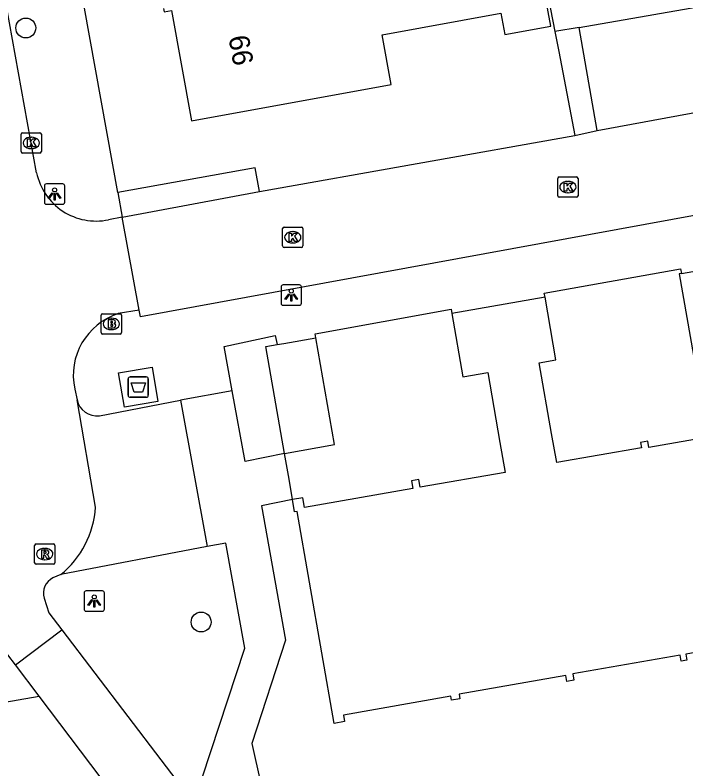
# Model space of a CAD drawing. Extents: x 157793 to 159380, y 380882 to 382313.
# Drawn here: x 158511.33 to 158544.27, y 381373.42 to 381410.46 of the extents above; entities that cross this region are included whole.
import ezdxf

# ---------------------------------------------------------------- set-up
doc = ezdxf.new("R2010")
doc.units = 0
for name, color, linetype in [('IMGEO_Afval_apart_plaats', 7, 'Continuous'), ('IMGEO_Boom', 7, 'Continuous'), ('IMGEO_Brandkraan', 7, 'Continuous'), ('IMGEO_Fietspad_open', 7, 'Continuous'), ('IMGEO_Kolk', 7, 'Continuous'), ('IMGEO_Lichtpunt', 7, 'Continuous'), ('IMGEO_Pand', 7, 'Continuous'), ('IMGEO_Pand_nummerreeks', 7, 'Continuous'), ('IMGEO_Parkeervlak_open', 7, 'Continuous'), ('IMGEO_Rijbaan_lokaal_open', 7, 'Continuous'), ('IMGEO_Rioolput', 7, 'Continuous'), ('IMGEO_Voetpad_gesloten', 7, 'Continuous'), ('IMGEO_Voetpad_open', 7, 'Continuous')]:
    doc.layers.add(name, color=color, linetype=linetype)

msp = doc.modelspace()

# ---------------------------------------------------------------- linework, layer by layer
at = {"layer": 'IMGEO_Afval_apart_plaats'}
for p, q in [((158516.882, 381391.778), (158516.882, 381392.578)), ((158516.882, 381392.578), (158516.882, 381391.778)), ((158516.982, 381392.678), (158517.772, 381392.678)), ((158517.772, 381392.678), (158516.982, 381392.678)), ((158517.872, 381392.578), (158517.872, 381391.778)), ((158517.872, 381391.778), (158517.872, 381392.578)), ((158517.772, 381391.678), (158516.982, 381391.678)), ((158516.982, 381391.678), (158517.772, 381391.678))]:
    msp.add_line(p, q, dxfattribs=at)
msp.add_lwpolyline([(158517.025, 381392.392), (158517.729, 381392.392), (158517.58, 381391.922), (158517.174, 381391.922), (158517.025, 381392.392)], dxfattribs=at)
for centre, start, end in [((158516.982, 381392.578), 90, 180), ((158516.982, 381392.578), 90, 180), ((158517.772, 381392.578), 0, 90), ((158517.772, 381392.578), 360, 90), ((158516.982, 381391.778), 180, 270), ((158516.982, 381391.778), 180, 270), ((158517.772, 381391.778), 270, 0), ((158517.772, 381391.778), 270, 0)]:
    msp.add_arc(centre, 0.1, start, end, dxfattribs=at)
at = {"layer": 'IMGEO_Boom'}
for centre in [(158511.856, 381409.823), (158520.465, 381380.635)]:
    msp.add_circle(centre, 0.489, dxfattribs=at)
at = {"layer": 'IMGEO_Brandkraan'}
for p, q in [((158515.63, 381395.785), (158516.482, 381395.785)), ((158515.555, 381394.859), (158515.555, 381395.711)), ((158516.043, 381395.565), (158516.068, 381395.565)), ((158516.556, 381395.711), (158516.556, 381394.859)), ((158516.482, 381394.785), (158515.63, 381394.785)), ((158516.066, 381395.005), (158516.041, 381395.005))]:
    msp.add_line(p, q, dxfattribs=at)
for points in [[(158515.63, 381395.785), (158516.482, 381395.785)], [(158515.555, 381394.859), (158515.555, 381395.711)], [(158515.903, 381395.485), (158515.903, 381395.085), (158516.116, 381395.085)], [(158516.134, 381395.485), (158515.903, 381395.485)], [(158516.082, 381395.404), (158516.028, 381395.404), (158516.028, 381395.328)], [(158516.556, 381395.711), (158516.556, 381394.859)], [(158516.028, 381395.328), (158516.081, 381395.328)], [(158516.09, 381395.252), (158516.028, 381395.252), (158516.028, 381395.171)], [(158516.028, 381395.171), (158516.09, 381395.171)], [(158516.482, 381394.785), (158515.63, 381394.785)]]:
    msp.add_lwpolyline(points, dxfattribs=at)
for centre, radius, start, end in [((158515.632, 381395.709), 0.0765, 91.552, 178.448), ((158515.632, 381395.709), 0.0765, 91.552, 178.448), ((158516.48, 381395.709), 0.0765, 1.552, 88.448), ((158516.48, 381395.709), 0.0765, 1.552, 88.448), ((158516.083, 381395.366), 0.0379, 267.8285, 90.9355), ((158516.138, 381395.34), 0.145, 59.4692, 91.5367), ((158516.163, 381395.387), 0.0922, 285.5137, 58.1501), ((158516.091, 381395.211), 0.0404, 269.8759, 90.5077), ((158516.122, 381395.336), 0.251, 268.6676, 293.5347), ((158516.168, 381395.195), 0.105, 301.3115, 78.989), ((158515.632, 381394.861), 0.0765, 181.552, 268.448), ((158515.632, 381394.861), 0.0765, 181.552, 268.448), ((158516.48, 381394.861), 0.0765, 271.552, 358.448), ((158516.48, 381394.861), 0.0765, 271.552, 358.448)]:
    msp.add_arc(centre, radius, start, end, dxfattribs=at)
for centre, major_axis, ratio, start_param, end_param in [((158516.042, 381395.285), (-0.387, 0.002), 0.722429, 4.712389, 7.853982), ((158516.067, 381395.285), (-0.39, 0.002), 0.717154, 1.570796, 4.712389)]:
    msp.add_ellipse(centre, major_axis=major_axis, ratio=ratio, start_param=start_param, end_param=end_param, dxfattribs=at)
at = {"layer": 'IMGEO_Fietspad_open'}
for points in [[(158513.621, 381380.251), (158520.104, 381371.739)], [(158512.514, 381376.986), (158511.348, 381378.54)], [(158515.564, 381372.958), (158512.514, 381376.986)]]:
    msp.add_lwpolyline(points, dxfattribs=at)
at = {"layer": 'IMGEO_Kolk'}
for p, q in [((158511.698, 381404.675), (158512.55, 381404.675)), ((158511.623, 381403.749), (158511.623, 381404.601)), ((158512.111, 381404.455), (158512.136, 381404.455)), ((158512.624, 381404.601), (158512.624, 381403.749)), ((158512.55, 381403.675), (158511.698, 381403.675)), ((158512.134, 381403.895), (158512.109, 381403.895)), ((158537.975, 381401.579), (158537.975, 381402.431)), ((158538.05, 381402.505), (158538.902, 381402.505)), ((158538.976, 381402.431), (158538.976, 381401.579)), ((158538.463, 381402.285), (158538.488, 381402.285)), ((158538.486, 381401.725), (158538.461, 381401.725)), ((158538.902, 381401.505), (158538.05, 381401.505)), ((158524.466, 381399.112), (158524.466, 381399.964)), ((158524.541, 381400.038), (158525.393, 381400.038)), ((158525.467, 381399.964), (158525.467, 381399.112)), ((158524.954, 381399.818), (158524.979, 381399.818)), ((158524.977, 381399.258), (158524.952, 381399.258)), ((158525.393, 381399.038), (158524.541, 381399.038))]:
    msp.add_line(p, q, dxfattribs=at)
for points in [[(158511.698, 381404.675), (158512.55, 381404.675)], [(158511.623, 381403.749), (158511.623, 381404.601)], [(158511.944, 381404.375), (158512.067, 381404.375), (158512.067, 381404.224), (158512.197, 381404.375), (158512.361, 381404.375), (158512.215, 381404.224), (158512.368, 381403.975), (158512.216, 381403.975), (158512.131, 381404.139), (158512.067, 381404.072), (158512.067, 381403.975), (158511.944, 381403.975), (158511.944, 381404.375)], [(158512.624, 381404.601), (158512.624, 381403.749)], [(158512.55, 381403.675), (158511.698, 381403.675)], [(158537.975, 381401.579), (158537.975, 381402.431)], [(158538.05, 381402.505), (158538.902, 381402.505)], [(158538.976, 381402.431), (158538.976, 381401.579)], [(158538.296, 381402.205), (158538.419, 381402.205), (158538.419, 381402.054), (158538.549, 381402.205), (158538.713, 381402.205), (158538.567, 381402.054), (158538.72, 381401.805), (158538.568, 381401.805), (158538.483, 381401.969), (158538.419, 381401.902), (158538.419, 381401.805), (158538.296, 381401.805), (158538.296, 381402.205)], [(158538.902, 381401.505), (158538.05, 381401.505)], [(158524.466, 381399.112), (158524.466, 381399.964)], [(158524.541, 381400.038), (158525.393, 381400.038)], [(158525.467, 381399.964), (158525.467, 381399.112)], [(158524.787, 381399.738), (158524.91, 381399.738), (158524.91, 381399.587), (158525.04, 381399.738), (158525.204, 381399.738), (158525.058, 381399.587), (158525.211, 381399.338), (158525.059, 381399.338), (158524.974, 381399.502), (158524.91, 381399.435), (158524.91, 381399.338), (158524.787, 381399.338), (158524.787, 381399.738)], [(158525.393, 381399.038), (158524.541, 381399.038)]]:
    msp.add_lwpolyline(points, dxfattribs=at)
for centre, start, end in [((158511.7, 381404.599), 91.552, 178.448), ((158511.7, 381404.599), 91.552, 178.448), ((158512.548, 381404.599), 1.552, 88.448), ((158512.548, 381404.599), 1.552, 88.448), ((158511.7, 381403.751), 181.552, 268.448), ((158511.7, 381403.751), 181.552, 268.448), ((158512.548, 381403.751), 271.552, 358.448), ((158512.548, 381403.751), 271.552, 358.448), ((158538.052, 381402.429), 91.552, 178.448), ((158538.052, 381402.429), 91.552, 178.448), ((158538.9, 381402.429), 1.552, 88.448), ((158538.9, 381402.429), 1.552, 88.448), ((158538.052, 381401.581), 181.552, 268.448), ((158538.052, 381401.581), 181.552, 268.448), ((158538.9, 381401.581), 271.552, 358.448), ((158538.9, 381401.581), 271.552, 358.448), ((158524.543, 381399.962), 91.552, 178.448), ((158524.543, 381399.962), 91.552, 178.448), ((158525.391, 381399.962), 1.552, 88.448), ((158525.391, 381399.962), 1.552, 88.448), ((158524.543, 381399.114), 181.552, 268.448), ((158524.543, 381399.114), 181.552, 268.448), ((158525.391, 381399.114), 271.552, 358.448), ((158525.391, 381399.114), 271.552, 358.448)]:
    msp.add_arc(centre, 0.0765, start, end, dxfattribs=at)
for centre, major_axis, ratio, start_param, end_param in [((158512.11, 381404.175), (-0.387, 0.002), 0.722429, 4.712389, 7.853982), ((158512.135, 381404.175), (-0.39, 0.002), 0.717154, 1.570796, 4.712389), ((158538.462, 381402.005), (-0.387, 0.002), 0.722429, 4.712389, 7.853982), ((158538.487, 381402.005), (-0.39, 0.002), 0.717154, 1.570796, 4.712389), ((158524.953, 381399.538), (-0.387, 0.002), 0.722429, 4.712389, 7.853982), ((158524.978, 381399.538), (-0.39, 0.002), 0.717154, 1.570796, 4.712389)]:
    msp.add_ellipse(centre, major_axis=major_axis, ratio=ratio, start_param=start_param, end_param=end_param, dxfattribs=at)
at = {"layer": 'IMGEO_Lichtpunt'}
for p, q in [((158512.771, 381402.066), (158512.771, 381401.259)), ((158512.771, 381402.066), (158512.771, 381401.259)), ((158513.673, 381402.161), (158512.865, 381402.161)), ((158513.673, 381402.161), (158512.865, 381402.161)), ((158513.767, 381401.259), (158513.767, 381402.066)), ((158513.767, 381401.259), (158513.767, 381402.066)), ((158512.865, 381401.165), (158513.673, 381401.165)), ((158512.865, 381401.165), (158513.673, 381401.165)), ((158524.395, 381397.101), (158524.395, 381396.294)), ((158524.395, 381397.101), (158524.395, 381396.294)), ((158525.297, 381397.196), (158524.489, 381397.196)), ((158525.297, 381397.196), (158524.489, 381397.196)), ((158525.391, 381396.294), (158525.391, 381397.101)), ((158525.391, 381396.294), (158525.391, 381397.101)), ((158524.489, 381396.2), (158525.297, 381396.2)), ((158524.489, 381396.2), (158525.297, 381396.2)), ((158514.72, 381382.07), (158514.72, 381381.263)), ((158514.72, 381382.07), (158514.72, 381381.263)), ((158515.622, 381382.165), (158514.814, 381382.165)), ((158515.622, 381382.165), (158514.814, 381382.165)), ((158515.716, 381381.263), (158515.716, 381382.07)), ((158515.716, 381381.263), (158515.716, 381382.07)), ((158514.814, 381381.169), (158515.622, 381381.169)), ((158514.814, 381381.169), (158515.622, 381381.169))]:
    msp.add_line(p, q, dxfattribs=at)
for points in [[(158513.145, 381401.73), (158513.184, 381401.702), (158512.996, 381401.44), (158512.958, 381401.467), (158513.145, 381401.73)], [(158513.357, 381401.702), (158513.395, 381401.729), (158513.582, 381401.467), (158513.543, 381401.439), (158513.357, 381401.702)], [(158513.247, 381401.682), (158513.294, 381401.682), (158513.294, 381401.36), (158513.247, 381401.36), (158513.247, 381401.682)], [(158524.769, 381396.765), (158524.808, 381396.737), (158524.62, 381396.475), (158524.582, 381396.502), (158524.769, 381396.765)], [(158524.871, 381396.717), (158524.918, 381396.717), (158524.918, 381396.395), (158524.871, 381396.395), (158524.871, 381396.717)], [(158524.981, 381396.737), (158525.019, 381396.764), (158525.206, 381396.502), (158525.167, 381396.474), (158524.981, 381396.737)], [(158515.094, 381381.734), (158515.133, 381381.706), (158514.945, 381381.444), (158514.907, 381381.471), (158515.094, 381381.734)], [(158515.196, 381381.686), (158515.243, 381381.686), (158515.243, 381381.364), (158515.196, 381381.364), (158515.196, 381381.686)], [(158515.306, 381381.706), (158515.344, 381381.733), (158515.531, 381381.471), (158515.492, 381381.443), (158515.306, 381381.706)]]:
    msp.add_lwpolyline(points, dxfattribs=at)
for centre in [(158513.27, 381401.864), (158524.894, 381396.899), (158515.219, 381381.868)]:
    msp.add_circle(centre, 0.0994, dxfattribs=at)
for centre, start, end in [((158512.865, 381402.066), 90, 180), ((158512.865, 381402.066), 90, 180), ((158513.673, 381402.066), 0, 90), ((158513.673, 381402.066), 0, 90), ((158512.865, 381401.259), 180, 270), ((158512.865, 381401.259), 180, 270), ((158513.673, 381401.259), 270, 0), ((158513.673, 381401.259), 270, 360), ((158524.489, 381397.101), 90, 180), ((158524.489, 381397.101), 90, 180), ((158525.297, 381397.101), 0, 90), ((158525.297, 381397.101), 0, 90), ((158524.489, 381396.294), 180, 270), ((158524.489, 381396.294), 180, 270), ((158525.297, 381396.294), 270, 0), ((158525.297, 381396.294), 270, 360), ((158514.814, 381382.07), 90, 180), ((158514.814, 381382.07), 90, 180), ((158515.622, 381382.07), 0, 90), ((158515.622, 381382.07), 0, 90), ((158514.814, 381381.263), 180, 270), ((158514.814, 381381.263), 180, 270), ((158515.622, 381381.263), 270, 0), ((158515.622, 381381.263), 270, 360)]:
    msp.add_arc(centre, 0.0946, start, end, dxfattribs=at)
at = {"layer": 'IMGEO_Pand'}
for points in [[(158518.624, 381410.787), (158518.655, 381410.615), (158519.005, 381410.678), (158519.987, 381405.262), (158529.795, 381407.04), (158529.351, 381409.49), (158535.191, 381410.549), (158535.381, 381409.501), (158537.64, 381409.911), (158537.382, 381411.336)], [(158544.052, 381397.765), (158546.558, 381398.202), (158547.47, 381392.974)], [(158544.052, 381397.765), (158543.942, 381397.746), (158544.854, 381392.517), (158547.47, 381392.974)], [(158537.353, 381396.594), (158532.782, 381395.797)], [(158547.704, 381391.652), (158547.963, 381390.17), (158542.45, 381389.208), (158542.395, 381389.525), (158542.037, 381389.463), (158542.084, 381389.198), (158537.925, 381388.472), (158537.676, 381389.902), (158537.069, 381393.378), (158537.889, 381393.521), (158537.353, 381396.594)], [(158532.782, 381395.797), (158533.325, 381392.687), (158534.541, 381392.899), (158535.141, 381389.46), (158535.398, 381387.984), (158531.229, 381387.257), (158531.163, 381387.634), (158530.789, 381387.569), (158530.855, 381387.19), (158525.54, 381386.263), (158525.456, 381386.741), (158524.951, 381386.653)], [(158524.197, 381394.27), (158524.523, 381394.327), (158526.101, 381394.602)], [(158524.554, 381388.922), (158527.017, 381389.351), (158526.101, 381394.602)], [(158524.554, 381388.922), (158523.638, 381394.173), (158524.197, 381394.27)], [(158549.502, 381379.962), (158544.271, 381379.049), (158544.323, 381378.753), (158544.045, 381378.705), (158543.992, 381379.004), (158538.711, 381378.083), (158538.765, 381377.771), (158538.426, 381377.712), (158538.374, 381378.01), (158533.134, 381377.096), (158533.174, 381376.865), (158532.763, 381376.794), (158532.73, 381376.987), (158527.454, 381376.066), (158527.51, 381375.744), (158526.992, 381375.654), (158525.176, 381386.066), (158525.057, 381386.045), (158524.951, 381386.653)]]:
    msp.add_lwpolyline(points, dxfattribs=at)
at = {"layer": 'IMGEO_Parkeervlak_open'}
msp.add_lwpolyline([(158520.755, 381384.339), (158513.579, 381382.967)], dxfattribs=at)
at = {"layer": 'IMGEO_Rijbaan_lokaal_open'}
for points in [[(158512.388, 381402.713), (158509.868, 381416.643)], [(158539.91, 381404.79), (158547.282, 381406.149), (158546.371, 381411.131)], [(158538.823, 381404.544), (158539.91, 381404.79)], [(158523.338, 381401.784), (158538.823, 381404.544)], [(158516.587, 381400.525), (158523.338, 381401.784)], [(158547.904, 381398.655), (158547.464, 381401.115), (158517.488, 381395.631), (158517.422, 381395.955)], [(158516.587, 381400.525), (158515.911, 381400.399)], [(158517.422, 381395.955), (158516.587, 381400.525)], [(158517.422, 381395.955), (158516.398, 381395.786)], [(158514.256, 381392.081), (158514.371, 381391.558)], [(158515.282, 381386.275), (158514.371, 381391.558)], [(158513.579, 381382.967), (158513.19, 381382.813)], [(158512.75, 381381.808), (158512.985, 381381.086), (158513.621, 381380.251)], [(158511.348, 381378.54), (158513.621, 381380.251)], [(158511.348, 381378.54), (158510.596, 381379.519)]]:
    msp.add_lwpolyline(points, dxfattribs=at)
for centre, radius, start, end in [((158515.306, 381403.316), 2.979, 191.6815, 281.7226), ((158517.377, 381392.749), 3.191, 107.8575, 192.0749), ((158510.621, 381386.582), 4.671, 309.291, 356.229), ((158513.584, 381382.042), 0.866, 117.0518, 195.6595)]:
    msp.add_arc(centre, radius, start, end, dxfattribs=at)
at = {"layer": 'IMGEO_Rioolput'}
for p, q in [((158512.286, 381383.548), (158512.286, 381384.4)), ((158512.361, 381384.474), (158513.213, 381384.474)), ((158513.287, 381384.4), (158513.287, 381383.548)), ((158512.774, 381384.254), (158512.799, 381384.254)), ((158512.797, 381383.694), (158512.772, 381383.694)), ((158513.213, 381383.474), (158512.361, 381383.474))]:
    msp.add_line(p, q, dxfattribs=at)
for points in [[(158512.286, 381383.548), (158512.286, 381384.4)], [(158512.361, 381384.474), (158513.213, 381384.474)], [(158513.287, 381384.4), (158513.287, 381383.548)], [(158512.875, 381384.172), (158512.623, 381384.174), (158512.623, 381383.774)], [(158512.623, 381383.774), (158512.747, 381383.774), (158512.747, 381383.936), (158512.758, 381383.936)], [(158512.801, 381384.093), (158512.747, 381384.093), (158512.747, 381384.012)], [(158512.747, 381384.012), (158512.799, 381384.012)], [(158512.805, 381383.907), (158512.876, 381383.774), (158513.016, 381383.774), (158512.951, 381383.9)], [(158513.213, 381383.474), (158512.361, 381383.474)]]:
    msp.add_lwpolyline(points, dxfattribs=at)
for centre, radius, start, end in [((158512.363, 381384.398), 0.0765, 91.552, 178.448), ((158512.363, 381384.398), 0.0765, 91.552, 178.448), ((158513.211, 381384.398), 0.0765, 1.552, 88.448), ((158513.211, 381384.398), 0.0765, 1.552, 88.448), ((158512.757, 381383.883), 0.0533, 26.0293, 88.6989), ((158512.783, 381384.201), 0.19, 274.7715, 282.9687), ((158512.807, 381383.997), 0.0964, 77.0061, 93.1865), ((158512.821, 381384.054), 0.0378, 276.6634, 79.6772), ((158512.874, 381384.062), 0.109, 350.3612, 89.416), ((158512.872, 381384.062), 0.112, 277.5842, 350.9817), ((158512.856, 381383.847), 0.108, 29.5134, 73.7905), ((158512.363, 381383.55), 0.0765, 181.552, 268.448), ((158512.363, 381383.55), 0.0765, 181.552, 268.448), ((158513.211, 381383.55), 0.0765, 271.552, 358.448), ((158513.211, 381383.55), 0.0765, 271.552, 358.448)]:
    msp.add_arc(centre, radius, start, end, dxfattribs=at)
for centre, major_axis, ratio, start_param, end_param in [((158512.773, 381383.974), (-0.387, 0.002), 0.722429, 4.712389, 7.853982), ((158512.798, 381383.974), (-0.39, 0.002), 0.717154, 1.570796, 4.712389)]:
    msp.add_ellipse(centre, major_axis=major_axis, ratio=ratio, start_param=start_param, end_param=end_param, dxfattribs=at)
at = {"layer": 'IMGEO_Voetpad_gesloten'}
msp.add_lwpolyline([(158518.055, 381393.165), (158518.345, 381391.473), (158516.699, 381391.191), (158516.409, 381392.883), (158518.055, 381393.165)], dxfattribs=at)
at = {"layer": 'IMGEO_Voetpad_open'}
for points in [[(158516.368, 381401.737), (158512.783, 381421.59), (158509.574, 381438.713)], [(158537.382, 381411.336), (158537.507, 381411.36), (158537.836, 381409.656)], [(158539.023, 381409.845), (158546.371, 381411.131)], [(158539.023, 381409.845), (158537.836, 381409.656)], [(158539.91, 381404.79), (158539.023, 381409.845)], [(158537.836, 381409.656), (158538.026, 381408.673), (158538.823, 381404.544)], [(158523.338, 381401.784), (158523.123, 381402.951), (158516.368, 381401.737)], [(158516.368, 381401.737), (158516.587, 381400.525)], [(158537.353, 381396.594), (158537.318, 381396.788), (158544.013, 381397.985), (158544.052, 381397.765)], [(158526.101, 381394.602), (158526.065, 381394.801), (158532.745, 381396.001), (158532.782, 381395.797)], [(158521.991, 381391.998), (158521.59, 381394.18), (158524.104, 381394.712), (158524.197, 381394.27)], [(158521.991, 381391.998), (158519.46, 381391.531)], [(158524.554, 381388.922), (158522.631, 381388.518), (158521.991, 381391.998)], [(158515.471, 381390.773), (158519.46, 381391.531)], [(158519.46, 381391.531), (158520.755, 381384.339)], [(158524.951, 381386.653), (158524.79, 381387.653), (158524.554, 381388.922)], [(158524.951, 381386.653), (158523.436, 381386.339), (158524.606, 381379.739), (158522.955, 381374.659), (158523.836, 381370.711), (158526.916, 381366.72), (158528.155, 381365.115)], [(158520.104, 381371.739), (158522.607, 381379.358), (158521.672, 381384.506), (158520.755, 381384.339)], [(158509.776, 381376.511), (158512.514, 381376.986)]]:
    msp.add_lwpolyline(points, dxfattribs=at)
msp.add_arc((158515.351, 381391.768), 1.002, 192.0873, 276.8866, dxfattribs=at)

# ---------------------------------------------------------------- texts
at = {"layer": 'IMGEO_Pand_nummerreeks'}
msp.add_text('66', height=1, rotation=280.2615, dxfattribs=at).set_placement((158521.803, 381409.376))

doc.saveas('drawing.dxf')
